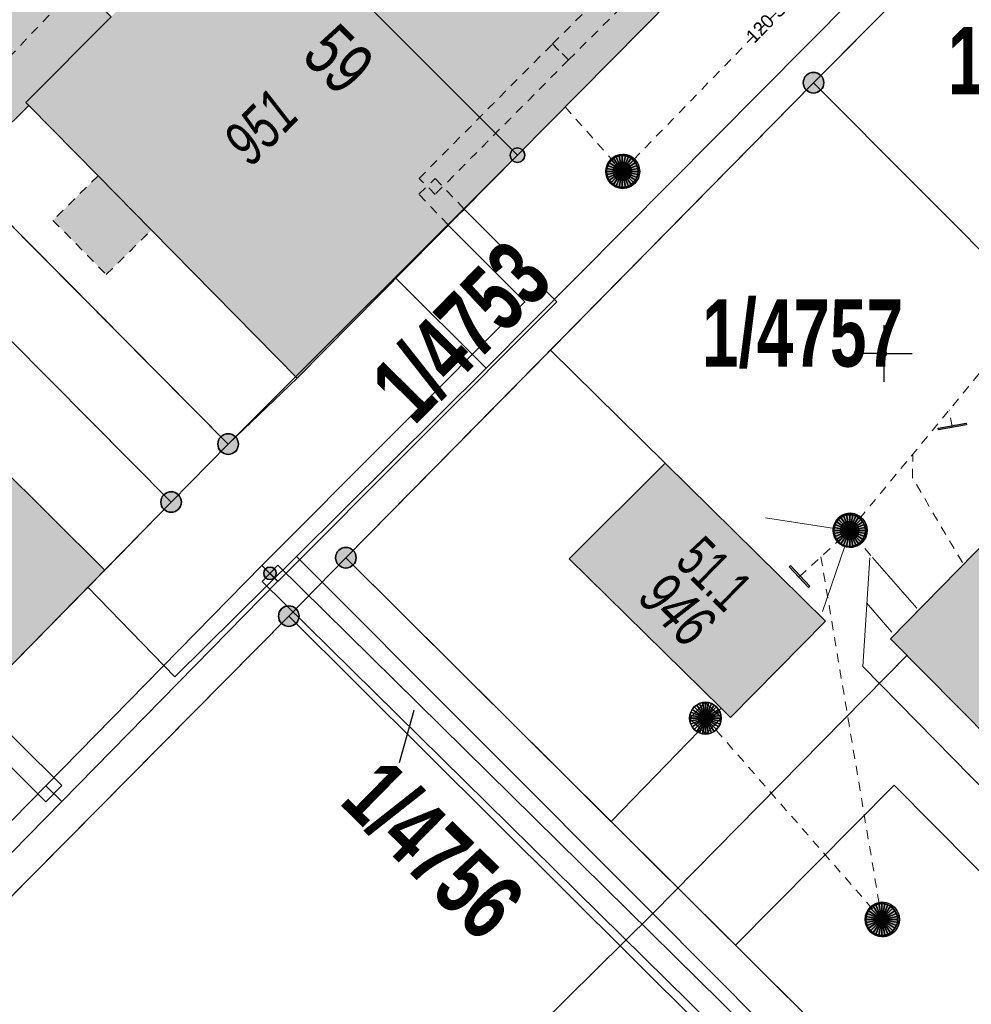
# Model space of a CAD drawing. Header units: metres. Extents: x 2695560 to 2696939, y 1260491 to 1262050.
# Tile 371 of 656: x 2695907 to 2695928, y 1261010 to 1261032. Entities that reach past the tile are written whole.
import ezdxf

# ---------------------------------------------------------------- set-up
doc = ezdxf.new("R2010")
doc.units = ezdxf.units.M
doc.linetypes.add('AUSGEZOGEN', pattern=[0])
doc.linetypes.add('VERDECKT2_S2', pattern=[0.36, 0.2, -0.16])
for name, color, linetype in [('XR$1$AV_Flächen (EO)', 7, 'AUSGEZOGEN'), ('XR$1$AV_Gebäudeflächen (BB)', 7, 'AUSGEZOGEN'), ('XR$1$AV_Gebäudeflächen (EO)', 7, 'AUSGEZOGEN'), ('XR$1$AV_Grenzpunkte', 7, 'AUSGEZOGEN'), ('XR$1$AV_Grundstück-Nr.', 7, 'AUSGEZOGEN'), ('XR$1$AV_Haus-Nr.', 7, 'AUSGEZOGEN'), ('XR$1$AV_Hinweislinien', 7, 'AUSGEZOGEN'), ('XR$1$AV_Koordinatennetzpunkte', 7, 'AUSGEZOGEN'), ('XR$1$AV_Linien (BB)', 7, 'AUSGEZOGEN'), ('XR$1$AV_Linien (EO)', 7, 'AUSGEZOGEN'), ('XR$1$AV_Versicherung-Nr.', 7, 'AUSGEZOGEN'), ('XR$1$AW_LK_Einlaufschacht alt', 24, 'AUSGEZOGEN'), ('XR$1$AW_LK_Schachtdeckel', 24, 'AUSGEZOGEN'), ('XR$1$AW_LK_Zwischenpunkt', 24, 'AUSGEZOGEN'), ('XR$1$EW_LK_Knoten', 1, 'AUSGEZOGEN'), ('XR$1$Liegenschaftsgrenzen', 7, 'AUSGEZOGEN'), ('XR$1$PFAV', 255, 'AUSGEZOGEN'), ('XR$1$PFAW', 255, 'AUSGEZOGEN'), ('XR$1$RAEW', 8, 'AUSGEZOGEN')]:
    doc.layers.add(name, color=color, linetype=linetype)
for name, color, linetype, lineweight in [('XR$2$ABW-Linie-M-ungenau-tot', 6, 'AUSGEZOGEN', 18), ('XR$2$ABW-Linie-R-genau', 4, 'AUSGEZOGEN', 18), ('XR$2$ABW-Linie-R-ungenau', 4, 'VERDECKT2_S2', 18), ('XR$2$ABW-Punkt', 6, 'AUSGEZOGEN', 18), ('XR$2$ELE-LinieFlaeche-genau', 1, 'AUSGEZOGEN', 18), ('XR$2$ELE-LinieFlaeche-ungenau', 1, 'VERDECKT2_S2', 18), ('XR$2$KOM-Linie-U-genau', 91, 'AUSGEZOGEN', 18), ('XR$2$WEI-Text', 59, 'AUSGEZOGEN', 18)]:
    doc.layers.add(name, color=color, linetype=linetype, lineweight=lineweight)
doc.styles.add('ARIAL', font='arial.ttf')
doc.styles.add('TXT', font='txt')

# ---------------------------------------------------------------- blocks, each defined once
blk = doc.blocks.new('BAV15')
at = {"layer": 'XR$1$PFAV', "transparency": 33554687}
blk.add_hatch(color=7, dxfattribs=at).paths.add_polyline_path([(0.5, 0), (0.49, 0.101), (0.459, 0.197), (0.41, 0.286), (0.344, 0.362), (0.264, 0.424), (0.174, 0.469), (0.076, 0.494), (-0.025, 0.499), (-0.125, 0.484), (-0.22, 0.449), (-0.306, 0.395), (-0.379, 0.326), (-0.437, 0.243), (-0.477, 0.15), (-0.497, 0.051), (-0.497, -0.051), (-0.477, -0.15), (-0.437, -0.243), (-0.379, -0.326), (-0.306, -0.395), (-0.22, -0.449), (-0.125, -0.484), (-0.025, -0.499), (0.076, -0.494), (0.174, -0.469), (0.264, -0.424), (0.344, -0.362), (0.41, -0.286), (0.459, -0.197), (0.49, -0.101)])
at = {"color": 7, "transparency": 33554687}
for start, end in [(90, 270), (270, 90)]:
    blk.add_arc((0, 0), 0.5, start, end, dxfattribs=at)
at = {"layer": 'XR$1$PFAV', "transparency": 33554687}
blk.add_circle((0, 0), 0.5, dxfattribs=at)
blk = doc.blocks.new('BAV2041')
at = {"color": 7, "transparency": 33554687}
for p, q in [((0, 0.5), (0, 0.05)), ((-0.05, 0), (-0.5, 0)), ((0.05, 0), (0.5, 0)), ((0, -0.05), (0, -0.5))]:
    blk.add_line(p, q, dxfattribs=at)
blk.add_circle((0, 0), 0.05, dxfattribs=at)
for start, end in [(90, 270), (270, 90)]:
    blk.add_arc((0, 0), 0.05, start, end, dxfattribs=at)
blk = doc.blocks.new('BAW2089')
at = {"layer": 'XR$1$PFAW', "transparency": 33554687}
blk.add_hatch(color=7, dxfattribs=at).paths.add_polyline_path([(-0.5, 0.5), (-0.5, -0.5), (0.5, -0.5), (0.5, 0.5)])
at = {"transparency": 33554687}
blk.add_lwpolyline([(-0.5, 0.5), (0.5, 0.5), (0.5, -0.5), (-0.5, -0.5), (-0.5, 0.5)], close=True, dxfattribs=at)
at = {"layer": 'XR$1$PFAW', "transparency": 33554687}
blk.add_lwpolyline([(-0.5, 0.5), (0.5, 0.5), (0.5, -0.5), (-0.5, -0.5), (-0.5, 0.5)], close=True, dxfattribs=at)
blk = doc.blocks.new('BAW2092')
at = {"true_color": 0x000000, "transparency": 33554687}
blk.add_hatch(color=18, dxfattribs=at).paths.add_polyline_path([(-0.03, 0.5), (-0.03, -0.5), (0.03, -0.5), (0.03, 0.5)])
at = {"transparency": 33554687}
blk.add_lwpolyline([(-0.03, 0.5), (0.03, 0.5), (0.03, -0.5), (-0.03, -0.5), (-0.03, 0.5)], close=True, dxfattribs=at)
blk = doc.blocks.new('BAW2082')
at = {"layer": 'XR$1$PFAW', "transparency": 33554687}
blk.add_hatch(color=7, dxfattribs=at).paths.add_polyline_path([(0.509, -0.003), (0.499, 0.098), (0.469, 0.194), (0.42, 0.283), (0.354, 0.359), (0.274, 0.421), (0.183, 0.466), (0.085, 0.491), (-0.016, 0.496), (-0.116, 0.481), (-0.211, 0.446), (-0.297, 0.392), (-0.37, 0.323), (-0.428, 0.24), (-0.468, 0.147), (-0.488, 0.047), (-0.488, -0.054), (-0.468, -0.153), (-0.428, -0.246), (-0.37, -0.329), (-0.297, -0.398), (-0.211, -0.452), (-0.116, -0.487), (-0.016, -0.502), (0.085, -0.497), (0.183, -0.472), (0.274, -0.427), (0.354, -0.366), (0.42, -0.289), (0.469, -0.2), (0.499, -0.104)])
at = {"transparency": 33554687}
for start, end in [(91.1948, 268.8052), (268.8052, 91.1948)]:
    blk.add_arc((0.01, 0), 0.5, start, end, dxfattribs=at)
at = {"layer": 'XR$1$PFAW', "transparency": 33554687}
blk.add_circle((0.009, -0.003), 0.5, dxfattribs=at)
blk = doc.blocks.new('BAW2088')
at = {"layer": 'XR$1$PFAW', "transparency": 33554687}
blk.add_hatch(color=253, dxfattribs=at).paths.add_polyline_path([(0.51, 0), (0.5, 0.101), (0.47, 0.197), (0.421, 0.286), (0.355, 0.362), (0.275, 0.424), (0.184, 0.469), (0.086, 0.494), (-0.015, 0.499), (-0.115, 0.484), (-0.21, 0.449), (-0.296, 0.395), (-0.369, 0.326), (-0.427, 0.243), (-0.467, 0.15), (-0.487, 0.051), (-0.487, -0.051), (-0.467, -0.15), (-0.427, -0.243), (-0.369, -0.326), (-0.296, -0.395), (-0.21, -0.449), (-0.115, -0.484), (-0.015, -0.499), (0.086, -0.494), (0.184, -0.469), (0.275, -0.424), (0.355, -0.362), (0.421, -0.286), (0.47, -0.197), (0.5, -0.101)])
at = {"transparency": 33554687}
for start, end in [(91.1948, 268.8052), (268.8052, 91.1948)]:
    blk.add_arc((0.01, 0), 0.5, start, end, dxfattribs=at)
at = {"layer": 'XR$1$PFAW', "transparency": 33554687}
blk.add_circle((0.01, 0), 0.5, dxfattribs=at)
blk = doc.blocks.new('BEW957')
at = {"layer": 'XR$1$RAEW', "transparency": 33554687}
blk.add_hatch(color=1, dxfattribs=at).paths.add_polyline_path([(-0.5, 0), (-0.497, -0.051), (-0.49, -0.101), (-0.477, -0.15), (-0.459, -0.197), (-0.437, -0.243), (-0.41, -0.286), (-0.379, -0.326), (-0.344, -0.362), (-0.306, -0.395), (-0.264, -0.424), (-0.22, -0.449), (-0.174, -0.469), (-0.125, -0.484), (-0.076, -0.494), (-0.025, -0.499), (0.025, -0.499), (0.076, -0.494), (0.125, -0.484), (0.174, -0.469), (0.22, -0.449), (0.264, -0.424), (0.306, -0.395), (0.344, -0.362), (0.379, -0.326), (0.41, -0.286), (0.437, -0.243), (0.459, -0.197), (0.477, -0.15), (0.49, -0.101), (0.497, -0.051), (0.5, 0), (0.497, 0.051), (0.49, 0.101), (0.477, 0.15), (0.459, 0.197), (0.437, 0.243), (0.41, 0.286), (0.379, 0.326), (0.344, 0.362), (0.306, 0.395), (0.264, 0.424), (0.22, 0.449), (0.174, 0.469), (0.125, 0.484), (0.076, 0.494), (0.025, 0.499), (-0.025, 0.499), (-0.076, 0.494), (-0.125, 0.484), (-0.174, 0.469), (-0.22, 0.449), (-0.264, 0.424), (-0.306, 0.395), (-0.344, 0.362), (-0.379, 0.326), (-0.41, 0.286), (-0.437, 0.243), (-0.459, 0.197), (-0.477, 0.15), (-0.49, 0.101), (-0.497, 0.051)])
at = {"color": 1, "transparency": 33554687}
for start, end in [(90, 180), (180, 270), (0, 90), (270, 0)]:
    blk.add_arc((0, 0), 0.5, start, end, dxfattribs=at)
at = {"layer": 'XR$1$RAEW', "color": 1, "transparency": 33554687}
blk.add_circle((0, 0), 0.5, dxfattribs=at)
blk = doc.blocks.new('ABW-NORMSCHACHT_WEITERE')
at = {"layer": 'XR$2$ABW-Punkt', "linetype": 'AUSGEZOGEN', "lineweight": 25, "transparency": 33554687}
for points in [[(-196, 39, 2500), (0, 0, 2500), (-200, 0, 2500)], [(-196, 39), (0, 0), (-200, 0)], [(-196, 39, 2500), (-196, 39), (-200, 0), (-200, 0, 2500)], [(-200, 0, 2500), (0, 0, 2500), (-196, -39, 2500)], [(-200, 0), (0, 0), (-196, -39)], [(-185, 77, 2500), (0, 0, 2500), (-196, 39, 2500)], [(-185, 77), (0, 0), (-196, 39)], [(-185, 77, 2500), (-185, 77), (-196, 39), (-196, 39, 2500)], [(-196, -39, 2500), (0, 0, 2500), (-185, -77, 2500)], [(-196, -39), (0, 0), (-185, -77)], [(-166, 111, 2500), (0, 0, 2500), (-185, 77, 2500)], [(-166, 111), (0, 0), (-185, 77)], [(-166, 111, 2500), (-166, 111), (-185, 77), (-185, 77, 2500)], [(-185, -77, 2500), (0, 0, 2500), (-166, -111, 2500)], [(-185, -77), (0, 0), (-166, -111)], [(-141, 141, 2500), (0, 0, 2500), (-166, 111, 2500)], [(-141, 141), (0, 0), (-166, 111)], [(-141, 141, 2500), (-141, 141), (-166, 111), (-166, 111, 2500)], [(-166, -111, 2500), (0, 0, 2500), (-141, -141, 2500)], [(-166, -111), (0, 0), (-141, -141)], [(-111, 166, 2500), (0, 0, 2500), (-141, 141, 2500)], [(-111, 166), (0, 0), (-141, 141)], [(-111, 166, 2500), (-111, 166), (-141, 141), (-141, 141, 2500)], [(-141, -141, 2500), (0, 0, 2500), (-111, -166, 2500)], [(-141, -141), (0, 0), (-111, -166)], [(-77, 185, 2500), (0, 0, 2500), (-111, 166, 2500)], [(-77, 185), (0, 0), (-111, 166)], [(-77, 185, 2500), (-77, 185), (-111, 166), (-111, 166, 2500)], [(-111, -166, 2500), (0, 0, 2500), (-77, -185, 2500)], [(-111, -166), (0, 0), (-77, -185)], [(-39, 196, 2500), (0, 0, 2500), (-77, 185, 2500)], [(-39, 196), (0, 0), (-77, 185)], [(-39, 196, 2500), (-39, 196), (-77, 185), (-77, 185, 2500)], [(-77, -185, 2500), (0, 0, 2500), (-39, -196, 2500)], [(-77, -185), (0, 0), (-39, -196)], [(0, 200, 2500), (0, 0, 2500), (-39, 196, 2500)], [(0, 200), (0, 0), (-39, 196)], [(0, 200, 2500), (0, 200), (-39, 196), (-39, 196, 2500)], [(-39, -196, 2500), (0, 0, 2500), (0, -200, 2500)], [(-39, -196), (0, 0), (0, -200)], [(39, 196, 2500), (0, 0, 2500), (0, 200, 2500)], [(39, 196), (0, 0), (0, 200)], [(39, 196, 2500), (39, 196), (0, 200), (0, 200, 2500)], [(77, 185, 2500), (0, 0, 2500), (39, 196, 2500)], [(77, 185), (0, 0), (39, 196)], [(111, 166, 2500), (0, 0, 2500), (77, 185, 2500)], [(111, 166), (0, 0), (77, 185)], [(141, 141, 2500), (0, 0, 2500), (111, 166, 2500)], [(141, 141), (0, 0), (111, 166)], [(166, 111, 2500), (0, 0, 2500), (141, 141, 2500)], [(166, 111), (0, 0), (141, 141)], [(185, 77, 2500), (0, 0, 2500), (166, 111, 2500)], [(185, 77), (0, 0), (166, 111)], [(196, 39, 2500), (0, 0, 2500), (185, 77, 2500)], [(196, 39), (0, 0), (185, 77)], [(200, 0, 2500), (0, 0, 2500), (196, 39, 2500)], [(200, 0), (0, 0), (196, 39)], [(0, -200, 2500), (0, 0, 2500), (39, -196, 2500)], [(39, -196, 2500), (0, 0, 2500), (77, -185, 2500)], [(77, -185, 2500), (0, 0, 2500), (111, -166, 2500)], [(111, -166, 2500), (0, 0, 2500), (141, -141, 2500)], [(141, -141, 2500), (0, 0, 2500), (166, -111, 2500)], [(166, -111, 2500), (0, 0, 2500), (185, -77, 2500)], [(185, -77, 2500), (0, 0, 2500), (196, -39, 2500)], [(196, -39, 2500), (0, 0, 2500), (200, 0, 2500)], [(0, -200), (0, 0), (39, -196)], [(39, -196), (0, 0), (77, -185)], [(77, -185), (0, 0), (111, -166)], [(111, -166), (0, 0), (141, -141)], [(141, -141), (0, 0), (166, -111)], [(166, -111), (0, 0), (185, -77)], [(185, -77), (0, 0), (196, -39)], [(196, -39), (0, 0), (200, 0)], [(77, 185, 2500), (77, 185), (39, 196), (39, 196, 2500)], [(111, 166, 2500), (111, 166), (77, 185), (77, 185, 2500)], [(141, 141, 2500), (141, 141), (111, 166), (111, 166, 2500)], [(166, 111, 2500), (166, 111), (141, 141), (141, 141, 2500)], [(185, 77, 2500), (185, 77), (166, 111), (166, 111, 2500)], [(196, 39, 2500), (196, 39), (185, 77), (185, 77, 2500)], [(200, 0, 2500), (200, 0), (196, 39), (196, 39, 2500)], [(-200, 0, 2500), (-200, 0), (-196, -39), (-196, -39, 2500)], [(-196, -39, 2500), (-196, -39), (-185, -77), (-185, -77, 2500)], [(-185, -77, 2500), (-185, -77), (-166, -111), (-166, -111, 2500)], [(-166, -111, 2500), (-166, -111), (-141, -141), (-141, -141, 2500)], [(-141, -141, 2500), (-141, -141), (-111, -166), (-111, -166, 2500)], [(-111, -166, 2500), (-111, -166), (-77, -185), (-77, -185, 2500)], [(-77, -185, 2500), (-77, -185), (-39, -196), (-39, -196, 2500)], [(-39, -196, 2500), (-39, -196), (0, -200), (0, -200, 2500)], [(0, -200, 2500), (0, -200), (39, -196), (39, -196, 2500)], [(39, -196, 2500), (39, -196), (77, -185), (77, -185, 2500)], [(77, -185, 2500), (77, -185), (111, -166), (111, -166, 2500)], [(111, -166, 2500), (111, -166), (141, -141), (141, -141, 2500)], [(141, -141, 2500), (141, -141), (166, -111), (166, -111, 2500)], [(166, -111, 2500), (166, -111), (185, -77), (185, -77, 2500)], [(185, -77, 2500), (185, -77), (196, -39), (196, -39, 2500)], [(196, -39, 2500), (196, -39), (200, 0), (200, 0, 2500)]]:
    blk.add_3dface(points, dxfattribs=at)
blk = doc.blocks.new('ABW-SCHLAMMSAMMLER_RUND')
at = {"layer": 'XR$2$ABW-Punkt', "linetype": 'AUSGEZOGEN', "lineweight": 13, "transparency": 33554687}
for p, q in [((-70, 75, 2500), (70, 75, 2500)), ((-70, -75, 2500), (70, -75, 2500))]:
    blk.add_line(p, q, dxfattribs=at)
blk.add_polyline3d([(90, 0, 2500), (0, 0, 2500), (-90, 0, 2500)], dxfattribs=at)
at = {"layer": 'XR$2$ABW-Punkt', "linetype": 'AUSGEZOGEN', "lineweight": 25, "transparency": 33554687}
for points in [[(-147, 29, 2500), (0, 0, 2500), (-150, 0, 2500)], [(-147, 29), (0, 0), (-150, 0)], [(-147, 29, 2500), (-147, 29), (-150, 0), (-150, 0, 2500)], [(-150, 0, 2500), (0, 0, 2500), (-147, -29, 2500)], [(-150, 0), (0, 0), (-147, -29)], [(-139, 57, 2500), (0, 0, 2500), (-147, 29, 2500)], [(-139, 57), (0, 0), (-147, 29)], [(-139, 57, 2500), (-139, 57), (-147, 29), (-147, 29, 2500)], [(-147, -29, 2500), (0, 0, 2500), (-139, -57, 2500)], [(-147, -29), (0, 0), (-139, -57)], [(-125, 83, 2500), (0, 0, 2500), (-139, 57, 2500)], [(-125, 83), (0, 0), (-139, 57)], [(-125, 83, 2500), (-125, 83), (-139, 57), (-139, 57, 2500)], [(-139, -57, 2500), (0, 0, 2500), (-125, -83, 2500)], [(-139, -57), (0, 0), (-125, -83)], [(-106, 106, 2500), (0, 0, 2500), (-125, 83, 2500)], [(-106, 106), (0, 0), (-125, 83)], [(-106, 106, 2500), (-106, 106), (-125, 83), (-125, 83, 2500)], [(-125, -83, 2500), (0, 0, 2500), (-106, -106, 2500)], [(-125, -83), (0, 0), (-106, -106)], [(-83, 125, 2500), (0, 0, 2500), (-106, 106, 2500)], [(-83, 125), (0, 0), (-106, 106)], [(-83, 125, 2500), (-83, 125), (-106, 106), (-106, 106, 2500)], [(-106, -106, 2500), (0, 0, 2500), (-83, -125, 2500)], [(-106, -106), (0, 0), (-83, -125)], [(-57, 139, 2500), (0, 0, 2500), (-83, 125, 2500)], [(-57, 139), (0, 0), (-83, 125)], [(-57, 139, 2500), (-57, 139), (-83, 125), (-83, 125, 2500)], [(-83, -125, 2500), (0, 0, 2500), (-57, -139, 2500)], [(-83, -125), (0, 0), (-57, -139)], [(-29, 147, 2500), (0, 0, 2500), (-57, 139, 2500)], [(-29, 147), (0, 0), (-57, 139)], [(-29, 147, 2500), (-29, 147), (-57, 139), (-57, 139, 2500)], [(-57, -139, 2500), (0, 0, 2500), (-29, -147, 2500)], [(-57, -139), (0, 0), (-29, -147)], [(0, 150, 2500), (0, 0, 2500), (-29, 147, 2500)], [(0, 150), (0, 0), (-29, 147)], [(0, 150, 2500), (0, 150), (-29, 147), (-29, 147, 2500)], [(-29, -147, 2500), (0, 0, 2500), (0, -150, 2500)], [(-29, -147), (0, 0), (0, -150)], [(29, 147, 2500), (0, 0, 2500), (0, 150, 2500)], [(29, 147), (0, 0), (0, 150)], [(29, 147, 2500), (29, 147), (0, 150), (0, 150, 2500)], [(57, 139, 2500), (0, 0, 2500), (29, 147, 2500)], [(57, 139), (0, 0), (29, 147)], [(83, 125, 2500), (0, 0, 2500), (57, 139, 2500)], [(83, 125), (0, 0), (57, 139)], [(106, 106, 2500), (0, 0, 2500), (83, 125, 2500)], [(106, 106), (0, 0), (83, 125)], [(125, 83, 2500), (0, 0, 2500), (106, 106, 2500)], [(125, 83), (0, 0), (106, 106)], [(139, 57, 2500), (0, 0, 2500), (125, 83, 2500)], [(139, 57), (0, 0), (125, 83)], [(147, 29, 2500), (0, 0, 2500), (139, 57, 2500)], [(147, 29), (0, 0), (139, 57)], [(150, 0, 2500), (0, 0, 2500), (147, 29, 2500)], [(150, 0), (0, 0), (147, 29)], [(0, -150, 2500), (0, 0, 2500), (29, -147, 2500)], [(29, -147, 2500), (0, 0, 2500), (57, -139, 2500)], [(57, -139, 2500), (0, 0, 2500), (83, -125, 2500)], [(83, -125, 2500), (0, 0, 2500), (106, -106, 2500)], [(106, -106, 2500), (0, 0, 2500), (125, -83, 2500)], [(125, -83, 2500), (0, 0, 2500), (139, -57, 2500)], [(139, -57, 2500), (0, 0, 2500), (147, -29, 2500)], [(147, -29, 2500), (0, 0, 2500), (150, 0, 2500)], [(0, -150), (0, 0), (29, -147)], [(29, -147), (0, 0), (57, -139)], [(57, -139), (0, 0), (83, -125)], [(83, -125), (0, 0), (106, -106)], [(106, -106), (0, 0), (125, -83)], [(125, -83), (0, 0), (139, -57)], [(139, -57), (0, 0), (147, -29)], [(147, -29), (0, 0), (150, 0)], [(57, 139, 2500), (57, 139), (29, 147), (29, 147, 2500)], [(83, 125, 2500), (83, 125), (57, 139), (57, 139, 2500)], [(106, 106, 2500), (106, 106), (83, 125), (83, 125, 2500)], [(125, 83, 2500), (125, 83), (106, 106), (106, 106, 2500)], [(139, 57, 2500), (139, 57), (125, 83), (125, 83, 2500)], [(147, 29, 2500), (147, 29), (139, 57), (139, 57, 2500)], [(150, 0, 2500), (150, 0), (147, 29), (147, 29, 2500)], [(-150, 0, 2500), (-150, 0), (-147, -29), (-147, -29, 2500)], [(-147, -29, 2500), (-147, -29), (-139, -57), (-139, -57, 2500)], [(-139, -57, 2500), (-139, -57), (-125, -83), (-125, -83, 2500)], [(-125, -83, 2500), (-125, -83), (-106, -106), (-106, -106, 2500)], [(-106, -106, 2500), (-106, -106), (-83, -125), (-83, -125, 2500)], [(-83, -125, 2500), (-83, -125), (-57, -139), (-57, -139, 2500)], [(-57, -139, 2500), (-57, -139), (-29, -147), (-29, -147, 2500)], [(-29, -147, 2500), (-29, -147), (0, -150), (0, -150, 2500)], [(0, -150, 2500), (0, -150), (29, -147), (29, -147, 2500)], [(29, -147, 2500), (29, -147), (57, -139), (57, -139, 2500)], [(57, -139, 2500), (57, -139), (83, -125), (83, -125, 2500)], [(83, -125, 2500), (83, -125), (106, -106), (106, -106, 2500)], [(106, -106, 2500), (106, -106), (125, -83), (125, -83, 2500)], [(125, -83, 2500), (125, -83), (139, -57), (139, -57, 2500)], [(139, -57, 2500), (139, -57), (147, -29), (147, -29, 2500)], [(147, -29, 2500), (147, -29), (150, 0), (150, 0, 2500)]]:
    blk.add_3dface(points, dxfattribs=at)
blk = doc.blocks.new('ABW-EINLAUFSCHACHT_RUND')
at = {"layer": 'XR$2$ABW-Linie-M-ungenau-tot', "linetype": 'AUSGEZOGEN', "lineweight": 25, "transparency": 33554687}
for points in [[(-147, 29, 2500), (0, 0, 2500), (-150, 0, 2500)], [(-147, 29), (0, 0), (-150, 0)], [(-147, 29, 2500), (-147, 29), (-150, 0), (-150, 0, 2500)], [(-150, 0, 2500), (0, 0, 2500), (-147, -29, 2500)], [(-150, 0), (0, 0), (-147, -29)], [(-150, 0, 2500), (-150, 0), (-147, -29), (-147, -29, 2500)], [(-139, 57, 2500), (0, 0, 2500), (-147, 29, 2500)], [(-139, 57), (0, 0), (-147, 29)], [(-139, 57, 2500), (-139, 57), (-147, 29), (-147, 29, 2500)], [(-147, -29, 2500), (0, 0, 2500), (-139, -57, 2500)], [(-147, -29), (0, 0), (-139, -57)], [(-125, 83, 2500), (0, 0, 2500), (-139, 57, 2500)], [(-125, 83), (0, 0), (-139, 57)], [(-125, 83, 2500), (-125, 83), (-139, 57), (-139, 57, 2500)], [(-139, -57, 2500), (0, 0, 2500), (-125, -83, 2500)], [(-139, -57), (0, 0), (-125, -83)], [(-106, 106, 2500), (0, 0, 2500), (-125, 83, 2500)], [(-106, 106), (0, 0), (-125, 83)], [(-106, 106, 2500), (-106, 106), (-125, 83), (-125, 83, 2500)], [(-125, -83, 2500), (0, 0, 2500), (-106, -106, 2500)], [(-125, -83), (0, 0), (-106, -106)], [(-83, 125, 2500), (0, 0, 2500), (-106, 106, 2500)], [(-83, 125), (0, 0), (-106, 106)], [(-83, 125, 2500), (-83, 125), (-106, 106), (-106, 106, 2500)], [(-106, -106, 2500), (0, 0, 2500), (-83, -125, 2500)], [(-106, -106), (0, 0), (-83, -125)], [(-57, 139, 2500), (0, 0, 2500), (-83, 125, 2500)], [(-57, 139), (0, 0), (-83, 125)], [(-57, 139, 2500), (-57, 139), (-83, 125), (-83, 125, 2500)], [(-83, -125, 2500), (0, 0, 2500), (-57, -139, 2500)], [(-83, -125), (0, 0), (-57, -139)], [(-29, 147, 2500), (0, 0, 2500), (-57, 139, 2500)], [(-29, 147), (0, 0), (-57, 139)], [(-29, 147, 2500), (-29, 147), (-57, 139), (-57, 139, 2500)], [(-57, -139, 2500), (0, 0, 2500), (-29, -147, 2500)], [(-57, -139), (0, 0), (-29, -147)], [(0, 150, 2500), (0, 0, 2500), (-29, 147, 2500)], [(0, 150), (0, 0), (-29, 147)], [(0, 150, 2500), (0, 150), (-29, 147), (-29, 147, 2500)], [(-29, -147, 2500), (0, 0, 2500), (0, -150, 2500)], [(-29, -147), (0, 0), (0, -150)], [(29, 147, 2500), (0, 0, 2500), (0, 150, 2500)], [(29, 147), (0, 0), (0, 150)], [(29, 147, 2500), (29, 147), (0, 150), (0, 150, 2500)], [(57, 139, 2500), (0, 0, 2500), (29, 147, 2500)], [(57, 139), (0, 0), (29, 147)], [(83, 125, 2500), (0, 0, 2500), (57, 139, 2500)], [(83, 125), (0, 0), (57, 139)], [(106, 106, 2500), (0, 0, 2500), (83, 125, 2500)], [(106, 106), (0, 0), (83, 125)], [(125, 83, 2500), (0, 0, 2500), (106, 106, 2500)], [(125, 83), (0, 0), (106, 106)], [(139, 57, 2500), (0, 0, 2500), (125, 83, 2500)], [(139, 57), (0, 0), (125, 83)], [(147, 29, 2500), (0, 0, 2500), (139, 57, 2500)], [(147, 29), (0, 0), (139, 57)], [(150, 0, 2500), (0, 0, 2500), (147, 29, 2500)], [(150, 0), (0, 0), (147, 29)], [(0, -150, 2500), (0, 0, 2500), (29, -147, 2500)], [(29, -147, 2500), (0, 0, 2500), (57, -139, 2500)], [(57, -139, 2500), (0, 0, 2500), (83, -125, 2500)], [(83, -125, 2500), (0, 0, 2500), (106, -106, 2500)], [(106, -106, 2500), (0, 0, 2500), (125, -83, 2500)], [(125, -83, 2500), (0, 0, 2500), (139, -57, 2500)], [(139, -57, 2500), (0, 0, 2500), (147, -29, 2500)], [(147, -29, 2500), (0, 0, 2500), (150, 0, 2500)], [(0, -150), (0, 0), (29, -147)], [(29, -147), (0, 0), (57, -139)], [(57, -139), (0, 0), (83, -125)], [(83, -125), (0, 0), (106, -106)], [(106, -106), (0, 0), (125, -83)], [(125, -83), (0, 0), (139, -57)], [(139, -57), (0, 0), (147, -29)], [(147, -29), (0, 0), (150, 0)], [(57, 139, 2500), (57, 139), (29, 147), (29, 147, 2500)], [(83, 125, 2500), (83, 125), (57, 139), (57, 139, 2500)], [(106, 106, 2500), (106, 106), (83, 125), (83, 125, 2500)], [(125, 83, 2500), (125, 83), (106, 106), (106, 106, 2500)], [(139, 57, 2500), (139, 57), (125, 83), (125, 83, 2500)], [(147, 29, 2500), (147, 29), (139, 57), (139, 57, 2500)], [(150, 0, 2500), (150, 0), (147, 29), (147, 29, 2500)], [(147, -29, 2500), (147, -29), (150, 0), (150, 0, 2500)], [(-147, -29, 2500), (-147, -29), (-139, -57), (-139, -57, 2500)], [(-139, -57, 2500), (-139, -57), (-125, -83), (-125, -83, 2500)], [(-125, -83, 2500), (-125, -83), (-106, -106), (-106, -106, 2500)], [(-106, -106, 2500), (-106, -106), (-83, -125), (-83, -125, 2500)], [(-83, -125, 2500), (-83, -125), (-57, -139), (-57, -139, 2500)], [(-57, -139, 2500), (-57, -139), (-29, -147), (-29, -147, 2500)], [(-29, -147, 2500), (-29, -147), (0, -150), (0, -150, 2500)], [(0, -150, 2500), (0, -150), (29, -147), (29, -147, 2500)], [(29, -147, 2500), (29, -147), (57, -139), (57, -139, 2500)], [(57, -139, 2500), (57, -139), (83, -125), (83, -125, 2500)], [(83, -125, 2500), (83, -125), (106, -106), (106, -106, 2500)], [(106, -106, 2500), (106, -106), (125, -83), (125, -83, 2500)], [(125, -83, 2500), (125, -83), (139, -57), (139, -57, 2500)], [(139, -57, 2500), (139, -57), (147, -29), (147, -29, 2500)]]:
    blk.add_3dface(points, dxfattribs=at)
blk = doc.blocks.new('ABW-DECKEL')
at = {"layer": 'XR$2$ABW-Punkt', "linetype": 'AUSGEZOGEN', "lineweight": 25, "transparency": 33554687}
for points in [[(-247, 247, 2500), (0, 0, 2500), (-291, 194, 2500)], [(-247, 247), (0, 0), (-291, 194)], [(-247, 247, 2500), (-247, 247), (-291, 194), (-291, 194, 2500)], [(-194, 291, 2500), (0, 0, 2500), (-247, 247, 2500)], [(-194, 291), (0, 0), (-247, 247)], [(-194, 291, 2500), (-194, 291), (-247, 247), (-247, 247, 2500)], [(-134, 323, 2500), (0, 0, 2500), (-194, 291, 2500)], [(-134, 323), (0, 0), (-194, 291)], [(-134, 323, 2500), (-134, 323), (-194, 291), (-194, 291, 2500)], [(-68, 343, 2500), (0, 0, 2500), (-134, 323, 2500)], [(-68, 343), (0, 0), (-134, 323)], [(-68, 343, 2500), (-68, 343), (-134, 323), (-134, 323, 2500)], [(0, 350, 2500), (0, 0, 2500), (-68, 343, 2500)], [(0, 350), (0, 0), (-68, 343)], [(0, 350, 2500), (0, 350), (-68, 343), (-68, 343, 2500)], [(68, 343, 2500), (0, 0, 2500), (0, 350, 2500)], [(68, 343), (0, 0), (0, 350)], [(68, 343, 2500), (68, 343), (0, 350), (0, 350, 2500)], [(134, 323, 2500), (0, 0, 2500), (68, 343, 2500)], [(134, 323), (0, 0), (68, 343)], [(194, 291, 2500), (0, 0, 2500), (134, 323, 2500)], [(194, 291), (0, 0), (134, 323)], [(247, 247, 2500), (0, 0, 2500), (194, 291, 2500)], [(247, 247), (0, 0), (194, 291)], [(291, 194, 2500), (0, 0, 2500), (247, 247, 2500)], [(291, 194), (0, 0), (247, 247)], [(134, 323, 2500), (134, 323), (68, 343), (68, 343, 2500)], [(194, 291, 2500), (194, 291), (134, 323), (134, 323, 2500)], [(247, 247, 2500), (247, 247), (194, 291), (194, 291, 2500)], [(291, 194, 2500), (291, 194), (247, 247), (247, 247, 2500)], [(-343, 68, 2500), (0, 0, 2500), (-350, 0, 2500)], [(-343, 68), (0, 0), (-350, 0)], [(-343, 68, 2500), (-343, 68), (-350, 0), (-350, 0, 2500)], [(-350, 0, 2500), (0, 0, 2500), (-343, -68, 2500)], [(-350, 0), (0, 0), (-343, -68)], [(-323, 134, 2500), (0, 0, 2500), (-343, 68, 2500)], [(-323, 134), (0, 0), (-343, 68)], [(-323, 134, 2500), (-323, 134), (-343, 68), (-343, 68, 2500)], [(-343, -68, 2500), (0, 0, 2500), (-323, -134, 2500)], [(-343, -68), (0, 0), (-323, -134)], [(-291, 194, 2500), (0, 0, 2500), (-323, 134, 2500)], [(-291, 194), (0, 0), (-323, 134)], [(-291, 194, 2500), (-291, 194), (-323, 134), (-323, 134, 2500)], [(-323, -134, 2500), (0, 0, 2500), (-291, -194, 2500)], [(-323, -134), (0, 0), (-291, -194)], [(-291, -194, 2500), (0, 0, 2500), (-247, -247, 2500)], [(-291, -194), (0, 0), (-247, -247)], [(-247, -247, 2500), (0, 0, 2500), (-194, -291, 2500)], [(-247, -247), (0, 0), (-194, -291)], [(-194, -291, 2500), (0, 0, 2500), (-134, -323, 2500)], [(-194, -291), (0, 0), (-134, -323)], [(-134, -323, 2500), (0, 0, 2500), (-68, -343, 2500)], [(-134, -323), (0, 0), (-68, -343)], [(-68, -343, 2500), (0, 0, 2500), (0, -350, 2500)], [(-68, -343), (0, 0), (0, -350)], [(323, 134, 2500), (0, 0, 2500), (291, 194, 2500)], [(323, 134), (0, 0), (291, 194)], [(343, 68, 2500), (0, 0, 2500), (323, 134, 2500)], [(343, 68), (0, 0), (323, 134)], [(350, 0, 2500), (0, 0, 2500), (343, 68, 2500)], [(350, 0), (0, 0), (343, 68)], [(0, -350, 2500), (0, 0, 2500), (68, -343, 2500)], [(68, -343, 2500), (0, 0, 2500), (134, -323, 2500)], [(134, -323, 2500), (0, 0, 2500), (194, -291, 2500)], [(194, -291, 2500), (0, 0, 2500), (247, -247, 2500)], [(247, -247, 2500), (0, 0, 2500), (291, -194, 2500)], [(291, -194, 2500), (0, 0, 2500), (323, -134, 2500)], [(323, -134, 2500), (0, 0, 2500), (343, -68, 2500)], [(343, -68, 2500), (0, 0, 2500), (350, 0, 2500)], [(0, -350), (0, 0), (68, -343)], [(68, -343), (0, 0), (134, -323)], [(134, -323), (0, 0), (194, -291)], [(194, -291), (0, 0), (247, -247)], [(247, -247), (0, 0), (291, -194)], [(291, -194), (0, 0), (323, -134)], [(323, -134), (0, 0), (343, -68)], [(343, -68), (0, 0), (350, 0)], [(323, 134, 2500), (323, 134), (291, 194), (291, 194, 2500)], [(343, 68, 2500), (343, 68), (323, 134), (323, 134, 2500)], [(350, 0, 2500), (350, 0), (343, 68), (343, 68, 2500)], [(-350, 0, 2500), (-350, 0), (-343, -68), (-343, -68, 2500)], [(-343, -68, 2500), (-343, -68), (-323, -134), (-323, -134, 2500)], [(-323, -134, 2500), (-323, -134), (-291, -194), (-291, -194, 2500)], [(-291, -194, 2500), (-291, -194), (-247, -247), (-247, -247, 2500)], [(247, -247, 2500), (247, -247), (291, -194), (291, -194, 2500)], [(291, -194, 2500), (291, -194), (323, -134), (323, -134, 2500)], [(323, -134, 2500), (323, -134), (343, -68), (343, -68, 2500)], [(343, -68, 2500), (343, -68), (350, 0), (350, 0, 2500)], [(-247, -247, 2500), (-247, -247), (-194, -291), (-194, -291, 2500)], [(-194, -291, 2500), (-194, -291), (-134, -323), (-134, -323, 2500)], [(-134, -323, 2500), (-134, -323), (-68, -343), (-68, -343, 2500)], [(-68, -343, 2500), (-68, -343), (0, -350), (0, -350, 2500)], [(0, -350, 2500), (0, -350), (68, -343), (68, -343, 2500)], [(68, -343, 2500), (68, -343), (134, -323), (134, -323, 2500)], [(134, -323, 2500), (134, -323), (194, -291), (194, -291, 2500)], [(194, -291, 2500), (194, -291), (247, -247), (247, -247, 2500)]]:
    blk.add_3dface(points, dxfattribs=at)

msp = doc.modelspace()

# ---------------------------------------------------------------- hatches: boundary and pattern name
at = {"layer": 'XR$1$AV_Gebäudeflächen (BB)', "true_color": 0xd2d2d2, "transparency": 33554687}
for points in [[(2695911.86, 1261035.22), (2695917.88, 1261029.19), (2695922.35, 1261033.71), (2695916.33, 1261039.73), (2695914.45, 1261041.586), (2695910.01, 1261037.017)], [(2695917.88, 1261029.19), (2695911.86, 1261035.22), (2695909.127, 1261032.468), (2695908.904, 1261032.243), (2695906.392, 1261034.738), (2695903.185, 1261031.467), (2695905.698, 1261028.917), (2695907.087, 1261030.285), (2695908.616, 1261028.733), (2695909.795, 1261027.536), (2695913.017, 1261024.266)], [(2695897.9, 1261021.11), (2695903.94, 1261015.11), (2695908.768, 1261020.027), (2695902.759, 1261025.985)], [(2695937.42, 1261017.75), (2695931.35, 1261023.84), (2695926.118, 1261018.508), (2695932.131, 1261012.441)], [(2695921.143, 1261022.387), (2695919.026, 1261020.278), (2695922.378, 1261016.974), (2695922.585, 1261016.77), (2695924.683, 1261018.898)]]:
    msp.add_hatch(color=254, dxfattribs=at).paths.add_polyline_path(points)
at = {"layer": 'XR$1$AV_Gebäudeflächen (EO)', "true_color": 0xebebeb, "transparency": 33554687}
msp.add_hatch(color=7, dxfattribs=at).paths.add_polyline_path([(2695908.798, 1261026.553), (2695909.795, 1261027.536), (2695908.616, 1261028.733), (2695907.619, 1261027.75)])

# ---------------------------------------------------------------- linework, layer by layer
at = {"layer": 'XR$1$AV_Flächen (EO)', "color": 7, "linetype": 'AUSGEZOGEN', "transparency": 33554687}
msp.add_line((2695909.795, 1261027.536), (2695908.616, 1261028.733), dxfattribs=at)
at = {"layer": 'XR$1$AV_Flächen (EO)', "color": 7, "linetype": 'VERDECKT2_S2', "transparency": 33554687}
msp.add_line((2695908.798, 1261026.553), (2695909.795, 1261027.536), dxfattribs=at)
msp.add_lwpolyline([(2695908.616, 1261028.733), (2695907.619, 1261027.75), (2695908.798, 1261026.553)], dxfattribs=at)
at = {"layer": 'XR$1$AV_Hinweislinien', "color": 7, "linetype": 'AUSGEZOGEN', "transparency": 33554687}
msp.add_line((2695915.277, 1261015.78), (2695915.596, 1261016.933), dxfattribs=at)
at = {"layer": 'XR$1$AV_Linien (BB)', "color": 7, "linetype": 'AUSGEZOGEN', "transparency": 33554687}
for p, q in [((2695911.86, 1261035.22), (2695917.88, 1261029.19)), ((2695911.49, 1261022.81), (2695900.392, 1261034.004)), ((2695922.35, 1261033.71), (2695917.88, 1261029.19)), ((2695917.88, 1261029.19), (2695913.017, 1261024.266)), ((2695914.09, 1261020.3), (2695918.607, 1261024.887)), ((2695921.143, 1261022.387), (2695918.607, 1261024.887)), ((2695911.49, 1261022.81), (2695913.017, 1261024.266)), ((2695908.768, 1261020.027), (2695910.23, 1261021.53)), ((2695919.951, 1261014.475), (2695914.09, 1261020.3)), ((2695908.768, 1261020.027), (2695903.94, 1261015.11)), ((2695912.83, 1261019.01), (2695922.469, 1261009.423)), ((2695922.378, 1261016.974), (2695919.951, 1261014.475)), ((2695922.696, 1261011.746), (2695919.951, 1261014.475)), ((2695927.1, 1261007.37), (2695922.696, 1261011.746))]:
    msp.add_line(p, q, dxfattribs=at)
for points in [[(2695918.607, 1261024.887), (2695924.42, 1261030.79), (2695931.946, 1261038.361)], [(2695907.087, 1261030.285), (2695905.698, 1261028.917), (2695903.185, 1261031.467), (2695906.392, 1261034.738), (2695908.904, 1261032.243)], [(2695910.23, 1261021.53), (2695898.62, 1261033.23), (2695897.23, 1261034.62)], [(2695913.017, 1261024.266), (2695909.795, 1261027.536), (2695908.616, 1261028.733), (2695907.087, 1261030.285)], [(2695897.9, 1261021.11), (2695902.759, 1261025.985), (2695908.768, 1261020.027)], [(2695932.131, 1261012.441), (2695926.118, 1261018.508), (2695931.35, 1261023.84)], [(2695922.378, 1261016.974), (2695919.026, 1261020.278), (2695921.143, 1261022.387)], [(2695921.143, 1261022.387), (2695924.683, 1261018.898), (2695922.585, 1261016.77), (2695922.378, 1261016.974)], [(2695894.786, 1261000.747), (2695902.42, 1261008.5), (2695912.83, 1261019.01)], [(2695922.696, 1261011.746), (2695926.199, 1261015.278), (2695930.578, 1261010.869)]]:
    msp.add_lwpolyline(points, dxfattribs=at)
at = {"layer": 'XR$1$AV_Linien (EO)', "color": 7, "linetype": 'AUSGEZOGEN', "transparency": 33554687}
msp.add_lwpolyline([(2695908.904, 1261032.243), (2695907.023, 1261030.35), (2695907.087, 1261030.285)], dxfattribs=at)
at = {"layer": 'XR$1$Liegenschaftsgrenzen', "color": 7, "linetype": 'AUSGEZOGEN', "transparency": 33554687}
for p, q in [((2695932.87, 1261039.29), (2695924.42, 1261030.79)), ((2695922.35, 1261033.71), (2695917.88, 1261029.19)), ((2695924.42, 1261030.79), (2695914.09, 1261020.3)), ((2695917.88, 1261029.19), (2695911.49, 1261022.81)), ((2695911.49, 1261022.81), (2695910.23, 1261021.53)), ((2695903.94, 1261015.11), (2695910.23, 1261021.53)), ((2695914.09, 1261020.3), (2695912.83, 1261019.01)), ((2695914.09, 1261020.3), (2695927.1, 1261007.37)), ((2695912.83, 1261019.01), (2695902.42, 1261008.5)), ((2695912.83, 1261019.01), (2695925.82, 1261006.09))]:
    msp.add_line(p, q, dxfattribs=at)
for points in [[(2695904.92, 1261042.26), (2695911.86, 1261035.22), (2695917.88, 1261029.19)], [(2695898.51, 1261035.9), (2695899.89, 1261034.51), (2695911.49, 1261022.81)], [(2695910.23, 1261021.53), (2695898.62, 1261033.23), (2695897.23, 1261034.62)], [(2695924.42, 1261030.79), (2695931.35, 1261023.84), (2695937.42, 1261017.75)]]:
    msp.add_lwpolyline(points, dxfattribs=at)
at = {"layer": 'XR$2$ABW-Linie-R-genau', "linetype": 'AUSGEZOGEN', "transparency": 33554687}
for p, q in [((2695923.358, 1261021.183), (2695924.884, 1261020.943)), ((2695924.619, 1261019.11), (2695925.112, 1261020.556)), ((2695926.704, 1261019.183), (2695925.723, 1261020.308)), ((2695926.146, 1261018.652), (2695925.589, 1261019.303))]:
    msp.add_line(p, q, dxfattribs=at)
msp.add_lwpolyline([(2695932.468, 1261012.594), (2695932.148, 1261012.247), (2695931.067, 1261012.234), (2695925.511, 1261017.894), (2695925.667, 1261020.297)], dxfattribs=at)
at = {"layer": 'XR$2$ABW-Linie-R-ungenau', "linetype": 'VERDECKT2_S2', "transparency": 33554687}
for p, q in [((2695920.196, 1261028.831), (2695933.522, 1261042.583)), ((2695905.163, 1261029.788), (2695908.516, 1261033.31)), ((2695918.933, 1261030.256), (2695920.196, 1261028.831)), ((2695925.434, 1261021.157), (2695929.994, 1261026.688)), ((2695927.483, 1261023.195), (2695927.418, 1261023.564)), ((2695924.108, 1261019.884), (2695925.225, 1261020.904)), ((2695925.684, 1261020.347), (2695925.449, 1261020.63)), ((2695925.928, 1261012.31), (2695924.583, 1261020.318)), ((2695922.035, 1261016.759), (2695925.928, 1261012.31)), ((2695922.035, 1261016.759), (2695925.928, 1261012.31))]:
    msp.add_line(p, q, dxfattribs=at)
msp.add_lwpolyline([(2695927.707, 1261020.191), (2695926.605, 1261022.065), (2695926.612, 1261022.586)], dxfattribs=at)
at = {"layer": 'XR$2$ELE-LinieFlaeche-genau', "linetype": 'AUSGEZOGEN', "transparency": 33554687}
for points in [[(2695912.236, 1261020.131), (2695918.045, 1261025.954), (2695916.351, 1261027.645), (2695916.705, 1261027.999), (2695918.751, 1261025.954), (2695912.59, 1261019.777), (2695912.236, 1261020.131)], [(2695907.461, 1261015.265), (2695912.235, 1261020.129), (2695912.591, 1261019.779), (2695907.817, 1261014.915), (2695907.461, 1261015.265)], [(2695925.64, 1261006.576), (2695912.238, 1261019.776), (2695912.588, 1261020.132), (2695925.99, 1261006.932), (2695925.64, 1261006.576)], [(2695907.463, 1261014.912), (2695905.575, 1261016.782), (2695905.927, 1261017.138), (2695907.815, 1261015.268), (2695907.463, 1261014.912)], [(2695894.179, 1261001.726), (2695907.461, 1261015.265), (2695907.817, 1261014.915), (2695894.535, 1261001.376), (2695894.179, 1261001.726)]]:
    msp.add_lwpolyline(points, close=True, dxfattribs=at)
at = {"layer": 'XR$2$ELE-LinieFlaeche-ungenau', "linetype": 'VERDECKT2_S2', "transparency": 33554687}
for points in [[(2695918.655, 1261031.647), (2695923.13, 1261036.102), (2695923.482, 1261035.748), (2695919.007, 1261031.293), (2695918.655, 1261031.647)], [(2695915.708, 1261028.676), (2695918.654, 1261031.646), (2695919.008, 1261031.294), (2695916.062, 1261028.324), (2695915.708, 1261028.676)], [(2695916.347, 1261027.65), (2695915.704, 1261028.328), (2695916.066, 1261028.672), (2695916.709, 1261027.994), (2695916.347, 1261027.65)]]:
    msp.add_lwpolyline(points, close=True, dxfattribs=at)
at = {"layer": 'XR$2$KOM-Linie-U-genau', "linetype": 'AUSGEZOGEN', "transparency": 33554687}
for p, q in [((2695915.196, 1261026.473), (2695917.192, 1261024.484)), ((2695913, 1261020.33), (2695917.192, 1261024.484)), ((2695913, 1261020.33), (2695920.869, 1261012.439)), ((2695926.479, 1261018.14), (2695920.869, 1261012.439)), ((2695920.869, 1261012.439), (2695915.005, 1261006.662)), ((2695920.869, 1261012.439), (2695944.18, 1260989.067))]:
    msp.add_line(p, q, dxfattribs=at)
for points in [[(2695917.192, 1261024.484), (2695932.372, 1261039.782), (2695933.36, 1261040.351)], [(2695908.393, 1261019.646), (2695910.315, 1261017.668), (2695913, 1261020.33)]]:
    msp.add_lwpolyline(points, dxfattribs=at)

# ---------------------------------------------------------------- block references
at = {"layer": 'XR$1$AV_Grenzpunkte', "color": 7, "linetype": 'AUSGEZOGEN', "lineweight": -3, "transparency": 33554687}
for p, xscale, yscale in [((2695924.42, 1261030.79), 0.4549999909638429, 0.4549999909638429), ((2695917.88, 1261029.19), 0.3249999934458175, 0.3249999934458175), ((2695911.49, 1261022.81), 0.4549999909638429, 0.4549999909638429), ((2695910.23, 1261021.53), 0.4549999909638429, 0.4549999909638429), ((2695914.09, 1261020.3), 0.4549999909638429, 0.4549999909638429), ((2695912.83, 1261019.01), 0.4549999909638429, 0.4549999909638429)]:
    msp.add_blockref('BAV15', p, dxfattribs=dict(at, xscale=xscale, yscale=yscale))
at = {"layer": 'XR$1$AV_Koordinatennetzpunkte', "color": 7, "linetype": 'AUSGEZOGEN', "lineweight": -3, "transparency": 33554687, "xscale": 1.25, "yscale": 1.25}
msp.add_blockref('BAV2041', (2695925.97, 1261024.81), dxfattribs=at)
at = {"layer": 'XR$1$AW_LK_Einlaufschacht alt', "color": 24, "linetype": 'AUSGEZOGEN', "lineweight": -3, "transparency": 33554687, "xscale": 0.5000000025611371, "yscale": 0.5000000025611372, "rotation": 46.09598857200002}
msp.add_blockref('BAW2089', (2695922.035, 1261016.757), dxfattribs=at)
at = {"layer": 'XR$1$AW_LK_Schachtdeckel', "color": 24, "linetype": 'AUSGEZOGEN', "lineweight": -3, "transparency": 33554687}
for name, p, xscale, yscale in [('BAW2082', (2695920.198, 1261028.832), 0.7499999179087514, 0.7499999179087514), ('BAW2088', (2695925.931, 1261012.311), 0.7578193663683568, 0.7578193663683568)]:
    msp.add_blockref(name, p, dxfattribs=dict(at, xscale=xscale, yscale=yscale))
at = {"layer": 'XR$1$AW_LK_Schachtdeckel', "color": 24, "linetype": 'AUSGEZOGEN', "lineweight": -3, "transparency": 33554687, "xscale": 0.7499999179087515, "yscale": 0.7499999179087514, "rotation": 43.69715708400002}
msp.add_blockref('BAW2082', (2695925.221, 1261020.9), dxfattribs=at)
at = {"layer": 'XR$1$AW_LK_Zwischenpunkt', "color": 24, "linetype": 'AUSGEZOGEN', "lineweight": -3, "transparency": 33554687, "xscale": 0.6249999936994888}
for p, yscale, rotation in [((2695927.485, 1261023.196), 0.6249999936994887, 99.93591373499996), ((2695924.11, 1261019.885), 0.6249999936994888, 43.14744147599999)]:
    msp.add_blockref('BAW2092', p, dxfattribs=dict(at, yscale=yscale, rotation=rotation))
at = {"layer": 'XR$1$EW_LK_Knoten', "color": 1, "linetype": 'AUSGEZOGEN', "lineweight": -3, "transparency": 33554687, "xscale": 0.2749999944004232, "yscale": 0.2749999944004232}
msp.add_blockref('BEW957', (2695912.415, 1261019.955), dxfattribs=at)
at = {"layer": 'XR$2$ABW-Punkt', "color": 6, "linetype": 'AUSGEZOGEN', "lineweight": 18, "transparency": 33554687, "xscale": 0.001, "yscale": 0.001, "zscale": 0.001, "rotation": 360}
for name, p in [('ABW-DECKEL', (2695920.196, 1261028.831)), ('ABW-NORMSCHACHT_WEITERE', (2695920.196, 1261028.831)), ('ABW-DECKEL', (2695925.219, 1261020.899)), ('ABW-NORMSCHACHT_WEITERE', (2695925.219, 1261020.899)), ('ABW-DECKEL', (2695922.033, 1261016.756)), ('ABW-EINLAUFSCHACHT_RUND', (2695922.033, 1261016.756)), ('ABW-DECKEL', (2695925.928, 1261012.31)), ('ABW-SCHLAMMSAMMLER_RUND', (2695925.928, 1261012.31))]:
    msp.add_blockref(name, p, dxfattribs=at)

# ---------------------------------------------------------------- texts
at = {"layer": 'XR$1$AV_Grundstück-Nr.', "color": 7, "transparency": 33554687, "char_height": 1.48491, "width": 4.98214, "attachment_point": 5, "style": 'ARIAL'}
for s, insert in [('\\A1;{\\fArial|i0|b1;\\H1.484908;\\W0.700000;\\C7;1/4758}\\P', (2695929.608, 1261031.255)), ('\\A1;{\\fArial|i0|b1;\\H1.484908;\\W0.700000;\\C7;1/4757}\\P', (2695924.177, 1261025.241))]:
    msp.add_mtext(s, dxfattribs=dict(at, insert=insert))
for s, insert, rotation in [('\\A1;{\\fArial|i0|b1;\\H1.484908;\\W0.700000;\\C7;1/4753}\\P', (2695916.643, 1261025.286), 45.441), ('\\A1;{\\fArial|i0|b1;\\H1.484908;\\W0.700000;\\C7;1/4756}\\P', (2695916.009, 1261013.841), 315.486)]:
    msp.add_mtext(s, dxfattribs=dict(at, insert=insert, rotation=rotation))
at = {"layer": 'XR$1$AV_Haus-Nr.', "color": 7, "transparency": 33554687, "attachment_point": 2, "style": 'ARIAL'}
for s, insert, char_height, width, rotation in [('\\W0.70;59', (2695914.351, 1261031.72), 1.1621, 1.68109, 314.9523), ('\\W0.63;51.1', (2695922.555, 1261020.279), 0.92968, 1.96781, 315.4131)]:
    msp.add_mtext(s, dxfattribs=dict(at, insert=insert, char_height=char_height, width=width, rotation=rotation))
at = {"layer": 'XR$1$AV_Versicherung-Nr.', "color": 7, "transparency": 33554687, "char_height": 0.96842, "attachment_point": 5, "style": 'ARIAL'}
for s, insert, width, rotation in [('\\A1;{\\fArial|i1|b0;\\H0.968418;\\W0.700000;\\C7;951}\\P', (2695912.208, 1261029.806), 1.92219, 45.3573), ('\\A1;{\\fArial|i1|b0;\\H0.968418;\\W0.700000;\\C7;946}\\P', (2695921.406, 1261019.161), 1.93301, 315.4131)]:
    msp.add_mtext(s, dxfattribs=dict(at, insert=insert, width=width, rotation=rotation))
at = {"layer": 'XR$2$WEI-Text', "transparency": 33554687, "insert": (2695923.543, 1261032.296), "char_height": 0.3, "width": 2.05476, "attachment_point": 5, "rotation": 45.7, "style": 'TXT'}
msp.add_mtext('\\W1.00;120\\~STZ', dxfattribs=at)

doc.saveas('drawing.dxf')
